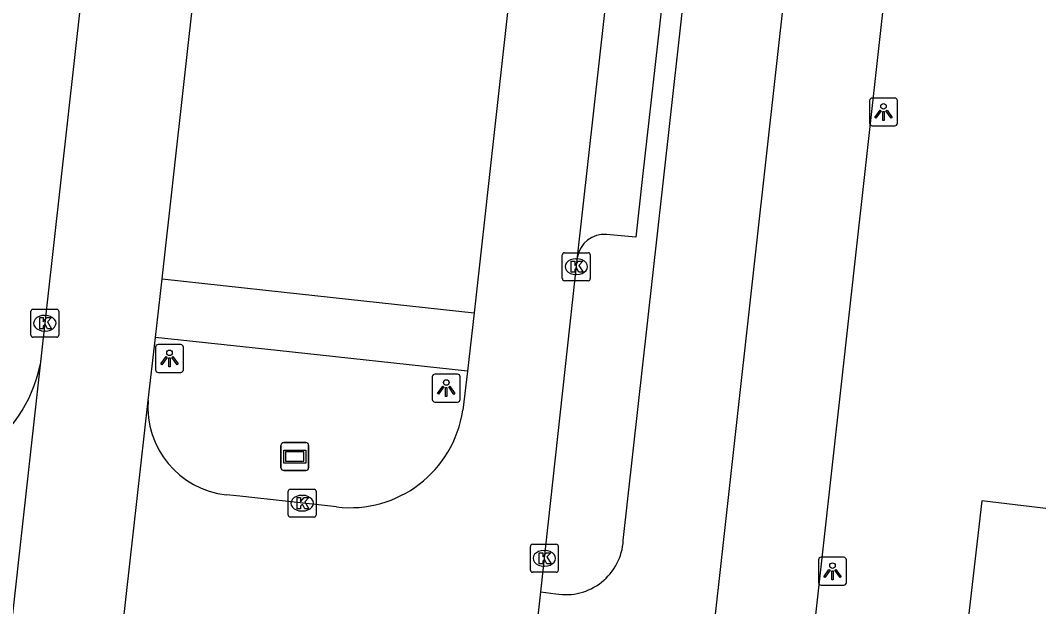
# Model space of a CAD drawing. Extents: x 161928 to 163055, y 386475 to 387428.
# Drawn here: x 162311.14 to 162347.6, y 387135.15 to 387156.13 of the extents above; entities that cross this region are included whole.
import ezdxf

# ---------------------------------------------------------------- set-up
doc = ezdxf.new("R2010")
doc.units = 0
for name, color, linetype in [('IMGEO_Fietspad_gesloten', 7, 'Continuous'), ('IMGEO_Groenvoorziening', 7, 'Continuous'), ('IMGEO_Kolk', 7, 'Continuous'), ('IMGEO_Lichtpunt', 7, 'Continuous'), ('IMGEO_Parkeervlak_open', 7, 'Continuous'), ('IMGEO_Rijbaan_lokaal_open', 7, 'Continuous'), ('IMGEO_Straatnaambord', 7, 'Continuous'), ('IMGEO_Voetpad_open', 7, 'Continuous')]:
    doc.layers.add(name, color=color, linetype=linetype)

msp = doc.modelspace()

# ---------------------------------------------------------------- linework, layer by layer
at = {"layer": 'IMGEO_Fietspad_gesloten'}
for points in [[(162363.238, 387379.093), (162350.137, 387261.458), (162337.473, 387147.951), (162334.734, 387123.4), (162318.47, 386976.523)], [(162332.727, 387137.518), (162334.129, 387150.09), (162338.733, 387191.372), (162342.259, 387223.761), (162345.917, 387255.475), (162346.705, 387262.84)], [(162329.769, 387135.676), (162330.316, 387135.608)]]:
    msp.add_lwpolyline(points, dxfattribs=at)
msp.add_arc((162330.666, 387137.642), 2.064, 260.225, 356.5477, dxfattribs=at)
at = {"layer": 'IMGEO_Groenvoorziening'}
msp.add_lwpolyline([(162344.534, 387130.045), (162344.177, 387123.683), (162366.601, 387120.438), (162373.989, 387110.868), (162375.141, 387106.418), (162375.268, 387105.389), (162374.718, 387100.945), (162388.609, 387099.394), (162390.427, 387114.073), (162391.601, 387123.549), (162382.778, 387124.973), (162382.734, 387129.758), (162371.325, 387132.486), (162366.644, 387129.288), (162366.345, 387129.083), (162357.646, 387134.484), (162350.732, 387138.321), (162345.56, 387138.935), (162344.534, 387130.045)], dxfattribs=at)
at = {"layer": 'IMGEO_Kolk'}
for p, q in [((162330.544, 387146.889), (162330.544, 387147.741)), ((162330.619, 387147.815), (162331.471, 387147.815)), ((162331.032, 387147.595), (162331.057, 387147.595)), ((162331.545, 387147.741), (162331.545, 387146.889)), ((162331.471, 387146.815), (162330.619, 387146.815)), ((162331.055, 387147.035), (162331.03, 387147.035)), ((162311.517, 387144.867), (162311.517, 387145.719)), ((162311.592, 387145.793), (162312.444, 387145.793)), ((162312.518, 387145.719), (162312.518, 387144.867)), ((162312.005, 387145.573), (162312.03, 387145.573)), ((162312.028, 387145.013), (162312.003, 387145.013)), ((162312.444, 387144.793), (162311.592, 387144.793)), ((162320.73, 387138.426), (162320.73, 387139.278)), ((162320.805, 387139.352), (162321.657, 387139.352)), ((162321.218, 387139.132), (162321.243, 387139.132)), ((162321.731, 387139.278), (162321.731, 387138.426)), ((162321.241, 387138.572), (162321.216, 387138.572)), ((162321.657, 387138.352), (162320.805, 387138.352)), ((162329.4, 387136.454), (162329.4, 387137.306)), ((162329.475, 387137.38), (162330.327, 387137.38)), ((162330.401, 387137.306), (162330.401, 387136.454)), ((162329.888, 387137.16), (162329.913, 387137.16)), ((162329.911, 387136.6), (162329.886, 387136.6)), ((162330.327, 387136.38), (162329.475, 387136.38))]:
    msp.add_line(p, q, dxfattribs=at)
for points in [[(162330.544, 387146.889), (162330.544, 387147.741)], [(162330.619, 387147.815), (162331.471, 387147.815)], [(162330.865, 387147.515), (162330.988, 387147.515), (162330.988, 387147.364), (162331.118, 387147.515), (162331.282, 387147.515), (162331.136, 387147.364), (162331.289, 387147.115), (162331.137, 387147.115), (162331.052, 387147.279), (162330.988, 387147.212), (162330.988, 387147.115), (162330.865, 387147.115), (162330.865, 387147.515)], [(162331.545, 387147.741), (162331.545, 387146.889)], [(162331.471, 387146.815), (162330.619, 387146.815)], [(162311.517, 387144.867), (162311.517, 387145.719)], [(162311.592, 387145.793), (162312.444, 387145.793)], [(162312.518, 387145.719), (162312.518, 387144.867)], [(162311.838, 387145.493), (162311.961, 387145.493), (162311.961, 387145.342), (162312.091, 387145.493), (162312.255, 387145.493), (162312.109, 387145.342), (162312.262, 387145.093), (162312.11, 387145.093), (162312.025, 387145.257), (162311.961, 387145.19), (162311.961, 387145.093), (162311.838, 387145.093), (162311.838, 387145.493)], [(162312.444, 387144.793), (162311.592, 387144.793)], [(162320.73, 387138.426), (162320.73, 387139.278)], [(162320.805, 387139.352), (162321.657, 387139.352)], [(162321.731, 387139.278), (162321.731, 387138.426)], [(162321.051, 387139.052), (162321.174, 387139.052), (162321.174, 387138.901), (162321.304, 387139.052), (162321.468, 387139.052), (162321.322, 387138.901), (162321.475, 387138.652), (162321.323, 387138.652), (162321.238, 387138.816), (162321.174, 387138.749), (162321.174, 387138.652), (162321.051, 387138.652), (162321.051, 387139.052)], [(162321.657, 387138.352), (162320.805, 387138.352)], [(162329.4, 387136.454), (162329.4, 387137.306)], [(162329.475, 387137.38), (162330.327, 387137.38)], [(162330.401, 387137.306), (162330.401, 387136.454)], [(162329.721, 387137.08), (162329.844, 387137.08), (162329.844, 387136.929), (162329.974, 387137.08), (162330.138, 387137.08), (162329.992, 387136.929), (162330.145, 387136.68), (162329.993, 387136.68), (162329.908, 387136.844), (162329.844, 387136.777), (162329.844, 387136.68), (162329.721, 387136.68), (162329.721, 387137.08)], [(162330.327, 387136.38), (162329.475, 387136.38)]]:
    msp.add_lwpolyline(points, dxfattribs=at)
for centre, start, end in [((162330.621, 387147.739), 91.552, 178.448), ((162330.621, 387147.739), 91.552, 178.448), ((162331.469, 387147.739), 1.552, 88.448), ((162331.469, 387147.739), 1.552, 88.448), ((162330.621, 387146.891), 181.552, 268.448), ((162330.621, 387146.891), 181.552, 268.448), ((162331.469, 387146.891), 271.552, 358.448), ((162331.469, 387146.891), 271.552, 358.448), ((162311.594, 387145.717), 91.552, 178.448), ((162311.594, 387145.717), 91.552, 178.448), ((162312.442, 387145.717), 1.552, 88.448), ((162312.442, 387145.717), 1.552, 88.448), ((162311.594, 387144.869), 181.552, 268.448), ((162311.594, 387144.869), 181.552, 268.448), ((162312.442, 387144.869), 271.552, 358.448), ((162312.442, 387144.869), 271.552, 358.448), ((162320.807, 387139.276), 91.552, 178.448), ((162320.807, 387139.276), 91.552, 178.448), ((162321.655, 387139.276), 1.552, 88.448), ((162321.655, 387139.276), 1.552, 88.448), ((162320.807, 387138.428), 181.552, 268.448), ((162320.807, 387138.428), 181.552, 268.448), ((162321.655, 387138.428), 271.552, 358.448), ((162321.655, 387138.428), 271.552, 358.448), ((162329.477, 387137.304), 91.552, 178.448), ((162329.477, 387137.304), 91.552, 178.448), ((162330.325, 387137.304), 1.552, 88.448), ((162330.325, 387137.304), 1.552, 88.448), ((162329.477, 387136.456), 181.552, 268.448), ((162329.477, 387136.456), 181.552, 268.448), ((162330.325, 387136.456), 271.552, 358.448), ((162330.325, 387136.456), 271.552, 358.448)]:
    msp.add_arc(centre, 0.0765, start, end, dxfattribs=at)
for centre, major_axis, ratio, start_param, end_param in [((162331.031, 387147.315), (-0.387, 0.002), 0.722429, 4.712389, 7.853982), ((162331.056, 387147.315), (-0.39, 0.002), 0.717154, 1.570796, 4.712389), ((162312.004, 387145.293), (-0.387, 0.002), 0.722429, 4.712389, 7.853982), ((162312.029, 387145.293), (-0.39, 0.002), 0.717154, 1.570796, 4.712389), ((162321.217, 387138.852), (-0.387, 0.002), 0.722429, 4.712389, 7.853982), ((162321.242, 387138.852), (-0.39, 0.002), 0.717154, 1.570796, 4.712389), ((162329.887, 387136.88), (-0.387, 0.002), 0.722429, 4.712389, 7.853982), ((162329.912, 387136.88), (-0.39, 0.002), 0.717154, 1.570796, 4.712389)]:
    msp.add_ellipse(centre, major_axis=major_axis, ratio=ratio, start_param=start_param, end_param=end_param, dxfattribs=at)
at = {"layer": 'IMGEO_Lichtpunt'}
for p, q in [((162342.446, 387153.352), (162341.638, 387153.352)), ((162342.446, 387153.352), (162341.638, 387153.352)), ((162341.544, 387153.257), (162341.544, 387152.45)), ((162341.544, 387153.257), (162341.544, 387152.45)), ((162342.54, 387152.45), (162342.54, 387153.257)), ((162342.54, 387152.45), (162342.54, 387153.257)), ((162341.638, 387152.356), (162342.446, 387152.356)), ((162341.638, 387152.356), (162342.446, 387152.356)), ((162315.982, 387144.434), (162315.982, 387143.627)), ((162315.982, 387144.434), (162315.982, 387143.627)), ((162316.884, 387144.529), (162316.076, 387144.529)), ((162316.884, 387144.529), (162316.076, 387144.529)), ((162316.978, 387143.627), (162316.978, 387144.434)), ((162316.978, 387143.627), (162316.978, 387144.434)), ((162316.076, 387143.533), (162316.884, 387143.533)), ((162316.076, 387143.533), (162316.884, 387143.533)), ((162325.89, 387143.374), (162325.89, 387142.567)), ((162325.89, 387143.374), (162325.89, 387142.567)), ((162326.792, 387143.469), (162325.984, 387143.469)), ((162326.792, 387143.469), (162325.984, 387143.469)), ((162326.886, 387142.567), (162326.886, 387143.374)), ((162326.886, 387142.567), (162326.886, 387143.374)), ((162325.984, 387142.473), (162326.792, 387142.473)), ((162325.984, 387142.473), (162326.792, 387142.473)), ((162339.717, 387136.82), (162339.717, 387136.013)), ((162339.717, 387136.82), (162339.717, 387136.013)), ((162340.619, 387136.915), (162339.811, 387136.915)), ((162340.619, 387136.915), (162339.811, 387136.915)), ((162340.713, 387136.013), (162340.713, 387136.82)), ((162340.713, 387136.013), (162340.713, 387136.82)), ((162339.811, 387135.919), (162340.619, 387135.919)), ((162339.811, 387135.919), (162340.619, 387135.919))]:
    msp.add_line(p, q, dxfattribs=at)
for points in [[(162341.918, 387152.921), (162341.957, 387152.893), (162341.769, 387152.631), (162341.731, 387152.658), (162341.918, 387152.921)], [(162342.02, 387152.873), (162342.067, 387152.873), (162342.067, 387152.551), (162342.02, 387152.551), (162342.02, 387152.873)], [(162342.13, 387152.893), (162342.168, 387152.92), (162342.355, 387152.658), (162342.316, 387152.63), (162342.13, 387152.893)], [(162316.356, 387144.098), (162316.395, 387144.07), (162316.207, 387143.808), (162316.169, 387143.835), (162316.356, 387144.098)], [(162316.458, 387144.05), (162316.505, 387144.05), (162316.505, 387143.728), (162316.458, 387143.728), (162316.458, 387144.05)], [(162316.568, 387144.07), (162316.606, 387144.097), (162316.793, 387143.835), (162316.754, 387143.807), (162316.568, 387144.07)], [(162326.264, 387143.038), (162326.303, 387143.01), (162326.115, 387142.748), (162326.077, 387142.775), (162326.264, 387143.038)], [(162326.366, 387142.99), (162326.413, 387142.99), (162326.413, 387142.668), (162326.366, 387142.668), (162326.366, 387142.99)], [(162326.476, 387143.01), (162326.514, 387143.037), (162326.701, 387142.775), (162326.662, 387142.747), (162326.476, 387143.01)], [(162340.091, 387136.484), (162340.13, 387136.456), (162339.942, 387136.194), (162339.904, 387136.221), (162340.091, 387136.484)], [(162340.193, 387136.436), (162340.24, 387136.436), (162340.24, 387136.114), (162340.193, 387136.114), (162340.193, 387136.436)], [(162340.303, 387136.456), (162340.341, 387136.483), (162340.528, 387136.221), (162340.489, 387136.193), (162340.303, 387136.456)]]:
    msp.add_lwpolyline(points, dxfattribs=at)
for centre in [(162342.043, 387153.055), (162316.481, 387144.232), (162326.389, 387143.172), (162340.216, 387136.618)]:
    msp.add_circle(centre, 0.0994, dxfattribs=at)
for centre, start, end in [((162341.638, 387153.257), 90, 180), ((162341.638, 387153.257), 90, 180), ((162342.446, 387153.257), 0, 90), ((162342.446, 387153.257), 0, 90), ((162341.638, 387152.45), 180, 270), ((162341.638, 387152.45), 180, 270), ((162342.446, 387152.45), 270, 0), ((162342.446, 387152.45), 270, 360), ((162316.076, 387144.434), 90, 180), ((162316.076, 387144.434), 90, 180), ((162316.884, 387144.434), 0, 90), ((162316.884, 387144.434), 0, 90), ((162316.076, 387143.627), 180, 270), ((162316.076, 387143.627), 180, 270), ((162316.884, 387143.627), 270, 0), ((162316.884, 387143.627), 270, 360), ((162325.984, 387143.374), 90, 180), ((162325.984, 387143.374), 90, 180), ((162326.792, 387143.374), 0, 90), ((162326.792, 387143.374), 0, 90), ((162325.984, 387142.567), 180, 270), ((162325.984, 387142.567), 180, 270), ((162326.792, 387142.567), 270, 0), ((162326.792, 387142.567), 270, 360), ((162339.811, 387136.82), 90, 180), ((162339.811, 387136.82), 90, 180), ((162340.619, 387136.82), 0, 90), ((162340.619, 387136.82), 0, 90), ((162339.811, 387136.013), 180, 270), ((162339.811, 387136.013), 180, 270), ((162340.619, 387136.013), 270, 0), ((162340.619, 387136.013), 270, 360)]:
    msp.add_arc(centre, 0.0946, start, end, dxfattribs=at)
at = {"layer": 'IMGEO_Parkeervlak_open'}
msp.add_lwpolyline([(162344.971, 387254.04), (162334.486, 387160.05), (162333.416, 387150.546), (162333.171, 387148.37), (162332.126, 387148.463)], dxfattribs=at)
msp.add_arc((162332.038, 387147.498), 0.969, 84.8084, 169.9452, dxfattribs=at)
at = {"layer": 'IMGEO_Rijbaan_lokaal_open'}
for points in [[(162331.084, 387147.667), (162343.111, 387255.161)], [(162316.222, 387146.882), (162320.968, 387189.478)], [(162314.527, 387167.729), (162311.851, 387143.8)], [(162329.167, 387161.695), (162327.389, 387145.669)], [(162329.769, 387135.676), (162331.084, 387147.667)], [(162315.978, 387144.787), (162316.222, 387146.882)], [(162327.389, 387145.669), (162327.149, 387143.579)], [(162315.714, 387142.532), (162315.978, 387144.787)], [(162311.851, 387143.8), (162310.201, 387129.087)], [(162327.149, 387143.579), (162326.979, 387142.177)], [(162314.145, 387128.5), (162315.714, 387142.532)], [(162322.458, 387138.719), (162319.003, 387139.105), (162318.516, 387139.147)], [(162329.441, 387132.676), (162329.769, 387135.676)]]:
    msp.add_lwpolyline(points, dxfattribs=at)
for centre, radius, start, end in [((162306.67, 387144.914), 5.299, 262.3518, 347.8644), ((162318.87, 387142.292), 3.165, 175.6605, 263.5733), ((162322.943, 387142.769), 4.079, 263.1722, 351.6508)]:
    msp.add_arc(centre, radius, start, end, dxfattribs=at)
at = {"layer": 'IMGEO_Straatnaambord'}
for p, q in [((162320.572, 387141.02), (162321.362, 387141.02)), ((162321.362, 387141.02), (162320.572, 387141.02)), ((162320.472, 387140.12), (162320.472, 387140.92)), ((162320.472, 387140.92), (162320.472, 387140.12)), ((162321.462, 387140.92), (162321.462, 387140.12)), ((162321.462, 387140.12), (162321.462, 387140.92)), ((162321.362, 387140.02), (162320.572, 387140.02)), ((162320.572, 387140.02), (162321.362, 387140.02))]:
    msp.add_line(p, q, dxfattribs=at)
for points in [[(162320.573, 387140.752), (162321.361, 387140.752), (162321.361, 387140.288), (162320.573, 387140.288), (162320.573, 387140.752)], [(162320.638, 387140.687), (162320.638, 387140.353), (162321.296, 387140.353), (162321.296, 387140.687), (162320.638, 387140.687)]]:
    msp.add_lwpolyline(points, dxfattribs=at)
for centre, start, end in [((162320.572, 387140.92), 90, 180), ((162320.572, 387140.92), 90, 180), ((162321.362, 387140.92), 0, 90), ((162321.362, 387140.92), 360, 90), ((162320.572, 387140.12), 180, 270), ((162320.572, 387140.12), 180, 270), ((162321.362, 387140.12), 270, 0), ((162321.362, 387140.12), 270, 0)]:
    msp.add_arc(centre, 0.1, start, end, dxfattribs=at)
at = {"layer": 'IMGEO_Voetpad_open'}
for points in [[(162334.51, 387088.969), (162340.833, 387145.801), (162342.408, 387159.959)], [(162316.222, 387146.882), (162320.587, 387146.404), (162327.389, 387145.669)], [(162327.149, 387143.579), (162320.34, 387144.312), (162315.978, 387144.787)]]:
    msp.add_lwpolyline(points, dxfattribs=at)

doc.saveas('drawing.dxf')
